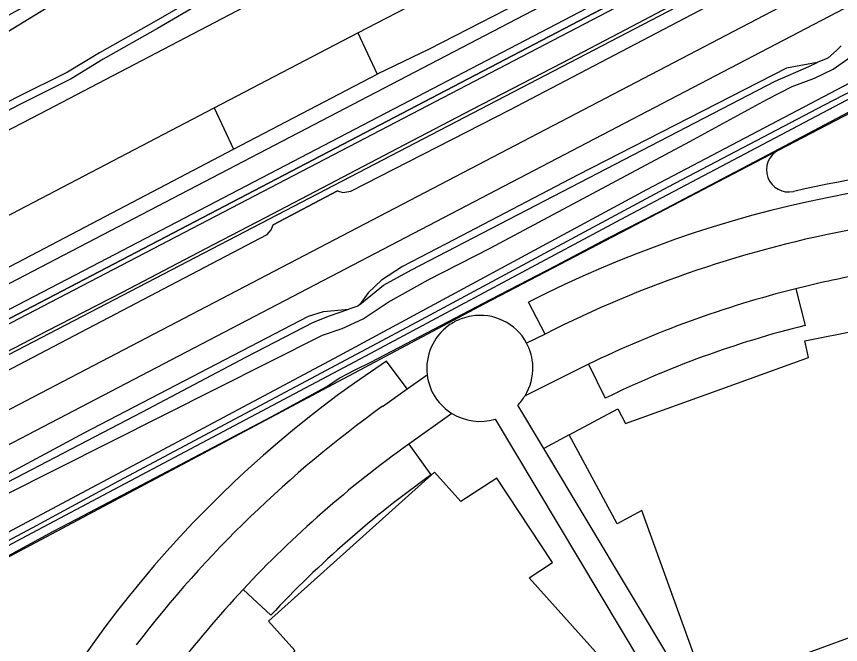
# Model space of a CAD drawing. Extents: x 194485 to 197793, y 468269 to 470822.
# Drawn here: x 196701.1 to 196810, y 469578.5 to 469661.5 of the extents above; entities that cross this region are included whole.
import ezdxf

# ---------------------------------------------------------------- set-up
doc = ezdxf.new("R2010")
doc.units = 0
for name, color, linetype in [('BGT begrenzing kruinlijn', 7, 'Continuous'), ('BGT grensvlak begroeid terreindeel', 7, 'Continuous'), ('BGT grensvlak begroeid terreindeel LR', 7, 'Continuous'), ('BGT grensvlak ondersteunend waterdeel LR', 7, 'Continuous'), ('BGT grensvlak pand op maaiveld', 7, 'Continuous'), ('BGT grensvlak waterdeel', 7, 'Continuous'), ('BGT grensvlak wegdeel', 7, 'Continuous'), ('BGT lijnelement scheiding geluidsscherm', 7, 'Continuous'), ('BGT lijnelement scheiding hek', 7, 'Continuous'), ('BGT lijnelement scheiding muur', 7, 'Continuous'), ('BGT lijnelement spoor trein', 7, 'Continuous')]:
    doc.layers.add(name, color=color, linetype=linetype)

msp = doc.modelspace()

# ---------------------------------------------------------------- linework, layer by layer
at = {"layer": 'BGT begrenzing kruinlijn'}
for p, q in [((196791.68, 469665.09), (196781.57, 469659.77)), ((196781.57, 469659.77), (196773.15, 469655.34)), ((196773.15, 469655.34), (196761.33, 469649.2)), ((196761.33, 469649.2), (196752.39, 469644.54)), ((196752.39, 469644.54), (196742.4, 469639.3)), ((196742.4, 469639.3), (196733.99, 469634.9)), ((196733.99, 469634.9), (196726.1, 469630.81)), ((196726.1, 469630.81), (196715.07, 469625.03)), ((196715.07, 469625.03), (196705.13, 469619.93)), ((196705.13, 469619.93), (196690.49, 469612.31))]:
    msp.add_line(p, q, dxfattribs=at)
msp.add_lwpolyline([(196741.12, 469685.08), (196739.41, 469683.67), (196686.39, 469651.2), (196640.31, 469628.91), (196610.29, 469616.6), (196598.68, 469612.76), (196552.08, 469602.7), (196550.46, 469600.93)], dxfattribs=at)
at = {"layer": 'BGT grensvlak begroeid terreindeel'}
msp.add_line((196729.8, 469643.97), (196748.78, 469653.88), dxfattribs=at)
for points in [[(196644.51, 469562.73), (196650.33, 469566.61), (196655.06, 469569.44), (196659.53, 469571.68), (196674.85, 469579.82), (196701.16, 469594), (196743.11, 469616.34), (196784.41, 469638.64), (196866.69, 469681.95), (196872.49, 469684.74), (196886.79, 469692.39), (196935.64, 469717.59), (196950.53, 469725.6)], [(196775.89, 469667.65), (196755.64, 469657.21), (196748.78, 469653.88)], [(196607.55, 469580.19), (196612.74, 469582.24), (196650.84, 469602.18), (196699.47, 469628.08), (196729.8, 469643.97)], [(196643.12, 469561.81), (196643.59, 469561.11), (196644.46, 469560.27), (196646.31, 469561.32), (196655.4, 469566.52), (196676.77, 469577.72), (196763.01, 469623.59), (196801.77, 469643.84)]]:
    msp.add_lwpolyline(points, dxfattribs=at)
at = {"layer": 'BGT grensvlak begroeid terreindeel LR'}
for points in [[(196979.96, 469766.96), (196891.69, 469721.01), (196784.41, 469664.88), (196686.95, 469614.02), (196648.25, 469594.01), (196597.37, 469567.5), (196587.25, 469562.48), (196560.75, 469548.26), (196554.96, 469545.25), (196546.03, 469540.41), (196545.37, 469539.49), (196545.13, 469538.6)], [(196952.88, 469753.81), (196891.39, 469721.58), (196686.68, 469614.54), (196647.98, 469594.53), (196596.05, 469567.4), (196579.58, 469558.98), (196563.9, 469550.77), (196546.02, 469541.67), (196543.88, 469539.73), (196540.21, 469538.01), (196538.11, 469537.36), (196537.21, 469536.88), (196537.3, 469536.79)], [(196699.43, 469598.2), (196741.55, 469619.42), (196744.12, 469620.27), (196746.91, 469621.54), (196750.24, 469623.77), (196755.52, 469626.72), (196763.69, 469630.9), (196790.07, 469644.98), (196800.26, 469650.54), (196803.59, 469652.24), (196806.55, 469653.38), (196808.99, 469654.57), (196812.14, 469656.76)], [(196746.47, 469623.46), (196749.61, 469626), (196753.28, 469628.03), (196801.33, 469652.97), (196805.81, 469654.91), (196806.88, 469655.44)], [(196685.71, 469592.33), (196689.49, 469594.56), (196717.77, 469609.25), (196731.43, 469616.51), (196740.37, 469621.12), (196742.49, 469621.97), (196745.03, 469622.85)]]:
    msp.add_lwpolyline(points, dxfattribs=at)
at = {"layer": 'BGT grensvlak ondersteunend waterdeel LR'}
for p, q in [((196746.22, 469659.33), (196748.78, 469653.88)), ((196727.23, 469649.42), (196729.8, 469643.97))]:
    msp.add_line(p, q, dxfattribs=at)
at = {"layer": 'BGT grensvlak pand op maaiveld'}
for points in [[(196774.15, 469606.25), (196780.54, 469609.67), (196781.59, 469607.72), (196794.3, 469612.31), (196805.73, 469616.44), (196805.28, 469618.64), (196812.35, 469620.06)], [(196792.28, 469572.59), (196783.71, 469596.22), (196780.49, 469594.46), (196774.15, 469606.25)], [(196785.62, 469568.63), (196768.84, 469587.34), (196771.92, 469589.34), (196764.58, 469600.52), (196759.84, 469597.4), (196756.32, 469601.29), (196734.39, 469581.62), (196737.87, 469577.75), (196734.57, 469573.74)], [(196805.11, 469577.25), (196806.08, 469577.6), (196819.58, 469582.51)]]:
    msp.add_lwpolyline(points, dxfattribs=at)
at = {"layer": 'BGT grensvlak waterdeel'}
for p, q in [((196746.22, 469659.33), (196763.55, 469668.37)), ((196727.23, 469649.42), (196746.22, 469659.33)), ((196801.77, 469643.84), (196820.36, 469653.55)), ((196682.63, 469626.13), (196727.23, 469649.42))]:
    msp.add_line(p, q, dxfattribs=at)
for points in [[(196686.72, 469584.42), (196701.77, 469592.53), (196747.27, 469616.67), (196781.64, 469635.07), (196824.93, 469657.94), (196843.92, 469667.84), (196851.73, 469672.14), (196885.33, 469689.56), (196895.77, 469695.23), (196904.26, 469699.61), (196911.8, 469703.28), (196936.56, 469716.09), (196956.04, 469726.37), (196968.68, 469732.94)], [(196958.89, 469728.8), (196906.88, 469701.94), (196888.15, 469692.06), (196875.93, 469685.71), (196857.17, 469675.72), (196848.36, 469671.18), (196826.81, 469659.61), (196807.82, 469649.79), (196787.15, 469638.95), (196754, 469621.1), (196714.6, 469600.11), (196703.24, 469593.92), (196682.45, 469582.88), (196667.63, 469574.77), (196655.39, 469568.2), (196651.39, 469565.91), (196645.75, 469562.58), (196645.72, 469562.33), (196646, 469562.25), (196650.94, 469565.23), (196672.12, 469576.39), (196686.72, 469584.42)], [(196652.98, 469622.07), (196704.18, 469648.63), (196732.16, 469663.26)]]:
    msp.add_lwpolyline(points, dxfattribs=at)
for centre, radius, start, end in [((196803.13, 469641.25), 2.93, 117.5835, 282.9724), ((196838.38, 469488.22), 154.1, 93.9664, 102.971)]:
    msp.add_arc(centre, radius, start, end, dxfattribs=at)
at = {"layer": 'BGT grensvlak wegdeel'}
for p, q in [((196804.08, 469625.54), (196805.3, 469620.69)), ((196770.95, 469619.53), (196768.77, 469623.74)), ((196770.95, 469619.53), (196768.5, 469618.36)), ((196752.73, 469612.3), (196750.02, 469615.97)), ((196776.68, 469615.56), (196768.31, 469611.4)), ((196776.68, 469615.56), (196778.87, 469611.07)), ((196752.73, 469612.3), (196755.37, 469614.18)), ((196749.49, 469609.99), (196752.73, 469612.3)), ((196770.77, 469604.43), (196767.34, 469610.16)), ((196758.63, 469609.06), (196752.97, 469605)), ((196764.35, 469608.31), (196787.23, 469570.1)), ((196774.15, 469606.25), (196770.77, 469604.43)), ((196752.97, 469605), (196755.87, 469600.93)), ((196790.29, 469571.84), (196770.77, 469604.43)), ((196731.05, 469585.79), (196734.71, 469582.38))]:
    msp.add_line(p, q, dxfattribs=at)
for points in [[(196581.06, 469564.02), (196628.93, 469589.1), (196708.41, 469630.55), (196783.69, 469669.84), (196865.92, 469712.74), (196945.04, 469754.02), (196993.41, 469779.41)], [(196582.42, 469561.39), (196630.38, 469586.53), (196710, 469627.96), (196817.52, 469684.06), (196946.66, 469751.43), (196993.83, 469776.07)], [(196683.21, 469605.97), (196734.24, 469632.72), (196734.76, 469633.3), (196735.04, 469634), (196743.52, 469638.47), (196744.23, 469638.24), (196745.28, 469638.41), (196766.31, 469649.18), (196795.89, 469664.72), (196796.66, 469665.38), (196797.18, 469666.38), (196805.68, 469670.87), (196806.26, 469670.59), (196806.82, 469670.58), (196831.2, 469683.17)], [(196736.26, 469671.53), (196730.64, 469667.42), (196725.3, 469664.29), (196719.25, 469660.78), (196712.07, 469656.73), (196707.86, 469654.14), (196701.12, 469650.79), (196679.9, 469639.67)], [(196736.9, 469670.76), (196731.26, 469666.64), (196731.19, 469666.59), (196725.8, 469663.43), (196719.75, 469659.92), (196712.58, 469655.87), (196708.35, 469653.27), (196701.57, 469649.9), (196680.37, 469638.79), (196669.33, 469632.86), (196666.67, 469632.03), (196654.98, 469627.96), (196650.93, 469626.68)], [(196810.05, 469657.64), (196809.43, 469657), (196808.3, 469656.02), (196806.88, 469655.44)], [(196806.88, 469655.44), (196802.86, 469654.7), (196775.23, 469640.55), (196758.89, 469632.01)], [(196758.89, 469632.01), (196752.13, 469628.47), (196749.35, 469626.67), (196747.56, 469625.01), (196746.47, 469623.46)], [(196746.47, 469623.46), (196746.2, 469623.24), (196745.03, 469622.85)], [(196686.99, 469593.9), (196695.63, 469598.75), (196710.05, 469606.48), (196739.69, 469621.92), (196741.68, 469622.54), (196745.03, 469622.85)]]:
    msp.add_lwpolyline(points, dxfattribs=at)
for centre, radius, start, end in [((195744.26, 471448.08), 2026.01, 297.5131, 298.4189), ((196838.37, 469488.26), 152.32, 85.4779, 117.1881), ((196839.45, 469484.91), 151.05, 100.4598, 116.9674), ((196838.44, 469488.48), 141.3, 100.4907, 104.0714), ((196838.36, 469488.87), 140.9, 104.08, 115.96), ((196762.37, 469615.05), 6.97, 28.382, 99.6432), ((196762.25, 469615.1), 6.88, 118.6629, 126.0719), ((196762.31, 469615.02), 6.99, 109.4095, 118.7805), ((196762.33, 469614.94), 7.06, 99.1652, 109.3292), ((196762.32, 469615.01), 7, 126.0266, 186.736), ((196838.38, 469488.83), 135.95, 104.0812, 115.957), ((196762.37, 469615.05), 6.97, 1.8617, 28.3526), ((196831.28, 469492.64), 147.69, 123.3818, 155.2194), ((196762.37, 469615.05), 6.97, 328.4235, 1.8829), ((196762.25, 469614.98), 6.93, 186.5991, 214.2417), ((196762.31, 469615), 6.99, 214.1078, 238.2237), ((196762.46, 469614.98), 6.86, 315.3654, 328.533), ((196838.76, 469485.27), 153.38, 125.5921, 142.5841), ((196762.32, 469615.01), 7, 238.2107, 286.8939), ((196837.66, 469486.28), 145.84, 125.5036, 136.9736), ((196837.68, 469486.27), 140.85, 125.5047, 136.9736), ((196837.64, 469486.3), 145.8, 136.9736, 142.5979)]:
    msp.add_arc(centre, radius, start, end, dxfattribs=at)
at = {"layer": 'BGT lijnelement scheiding geluidsscherm'}
msp.add_lwpolyline([(196548.44, 469537.91), (196548.54, 469537.97), (196797.92, 469667.8), (196999.41, 469773.14)], dxfattribs=at)
at = {"layer": 'BGT lijnelement scheiding hek'}
for points in [[(196537.21, 469536.88), (196538.11, 469537.36), (196540.21, 469538.01), (196543.88, 469539.73), (196546.02, 469541.67), (196563.9, 469550.77), (196579.58, 469558.98), (196596.05, 469567.4), (196647.98, 469594.53), (196686.68, 469614.54), (196891.39, 469721.58), (196952.88, 469753.81)], [(196695.03, 469587.56), (196706.01, 469593.51), (196709.05, 469595.08), (196734.83, 469608.63), (196742.04, 469612.58), (196743.83, 469613.76), (196745.84, 469614.81), (196747.93, 469615.85), (196763.75, 469624.13), (196772.41, 469628.6), (196779.23, 469632.2), (196786.08, 469635.7), (196792.65, 469639.17), (196799.54, 469642.77), (196821.77, 469654.54)]]:
    msp.add_lwpolyline(points, dxfattribs=at)
at = {"layer": 'BGT lijnelement scheiding muur'}
msp.add_line((196743.52, 469638.47), (196735.04, 469634), dxfattribs=at)
at = {"layer": 'BGT lijnelement spoor trein'}
for points in [[(196547.86, 469530.06), (196555.99, 469534.29), (196803.92, 469663.8), (197009.76, 469771.19)], [(196553.58, 469528.46), (196557.87, 469530.69), (197009.13, 469766.33)]]:
    msp.add_lwpolyline(points, dxfattribs=at)

doc.saveas('drawing.dxf')
